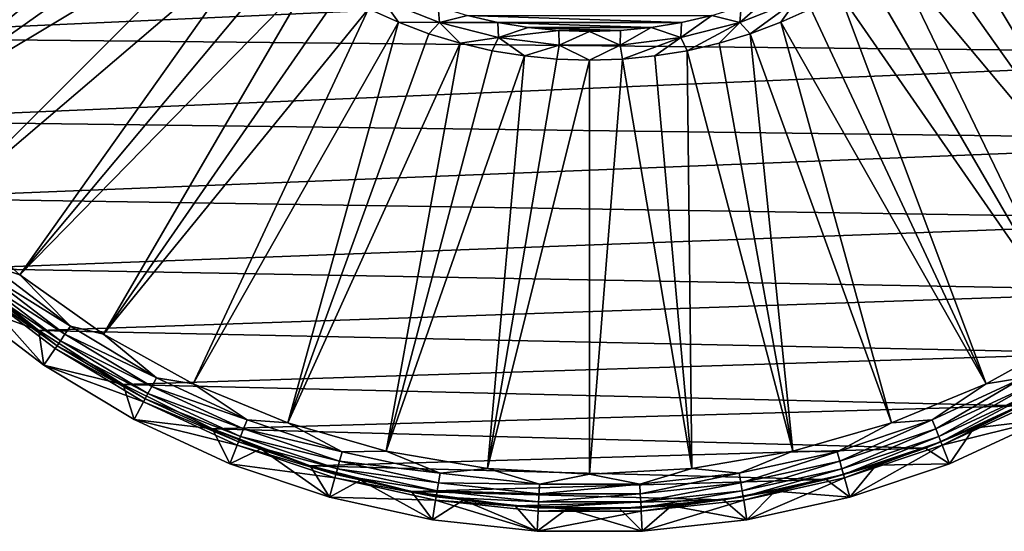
# Model space of a CAD drawing. Header units: metres. Extents: x -109 to 109, y -19 to 107.
# Tile 255 of 315: x 57 to 90, y -19 to -2. Entities that reach past the tile are written whole.
import ezdxf

# ---------------------------------------------------------------- set-up
doc = ezdxf.new("R2010")
doc.units = ezdxf.units.M
doc.layers.add('solid_21_412_310_XXX', color=7, linetype='CONTINUOUS')

msp = doc.modelspace()

# ---------------------------------------------------------------- linework, layer by layer
at = {"layer": 'solid_21_412_310_XXX'}
for points in [[(50.639248, -3.023568, 65.860069), (48.982502, -0.025914, 65.860069), (62.032829, 4.873193, 60.82386)], [(50.639248, -3.023568, 65.860069), (62.032829, 4.873193, 60.82386), (62.610092, 3.944879, 60.82386)], [(50.639248, -3.023568, 65.860069), (62.610092, 3.944879, 60.82386), (63.246834, 3.056306, 60.82386)], [(100.378792, -5.816883, 65.860069), (89.753166, 3.056306, 60.82386), (90.389908, 3.944878, 60.82386)], [(52.621212, -5.816883, 65.860069), (50.639248, -3.023568, 65.860069), (63.246834, 3.056306, 60.82386)], [(52.621212, -5.816883, 65.860069), (63.246834, 3.056306, 60.82386), (63.940331, 2.211282, 60.82386)], [(100.378792, -5.816883, 65.860069), (89.059669, 2.211281, 60.82386), (89.753166, 3.056306, 60.82386)], [(52.621212, -5.816883, 65.860069), (63.940331, 2.211282, 60.82386), (64.687607, 1.413423, 60.82386)], [(98.096535, -8.370722, 65.860069), (88.312393, 1.413422, 60.82386), (89.059669, 2.211281, 60.82386)], [(100.378792, -5.816883, 65.860069), (98.096535, -8.370722, 65.860069), (89.059669, 2.211281, 60.82386)], [(54.903461, -8.370723, 65.860069), (52.621212, -5.816883, 65.860069), (64.687607, 1.413423, 60.82386)], [(54.903461, -8.370723, 65.860069), (64.687607, 1.413423, 60.82386), (65.485466, 0.666147, 60.82386)], [(95.542702, -10.652973, 65.860069), (87.514534, 0.666146, 60.82386), (88.312393, 1.413422, 60.82386)], [(98.096535, -8.370722, 65.860069), (95.542702, -10.652973, 65.860069), (88.312393, 1.413422, 60.82386)], [(57.457302, -10.652973, 65.860069), (54.903461, -8.370723, 65.860069), (65.485466, 0.666147, 60.82386)], [(57.457302, -10.652973, 65.860069), (65.485466, 0.666147, 60.82386), (66.33049, -0.027347, 60.82386)], [(95.542702, -10.652973, 65.860069), (86.66951, -0.027348, 60.82386), (87.514534, 0.666146, 60.82386)], [(47.63007, 0.256397, 71.355003), (49.157257, -2.713229, 71.355003), (105.169128, -0.181634, 71.355003)], [(49.157257, -2.713229, 71.355003), (103.534363, -3.267636, 71.355003), (105.169128, -0.181634, 71.355003)], [(57.457302, -10.652973, 65.860069), (66.33049, -0.027347, 60.82386), (67.219063, -0.664089, 60.82386)], [(92.74939, -12.634933, 65.860069), (85.780937, -0.66409, 60.82386), (86.66951, -0.027348, 60.82386)], [(95.542702, -10.652973, 65.860069), (92.74939, -12.634933, 65.860069), (86.66951, -0.027348, 60.82386)], [(60.250614, -12.634933, 65.860069), (57.457302, -10.652973, 65.860069), (67.219063, -0.664089, 60.82386)], [(60.250614, -12.634933, 65.860069), (67.219063, -0.664089, 60.82386), (68.147377, -1.241352, 60.82386)], [(92.74939, -12.634933, 65.860069), (84.852623, -1.241353, 60.82386), (85.780937, -0.66409, 60.82386)], [(60.250614, -12.634933, 65.860069), (68.147377, -1.241352, 60.82386), (69.111458, -1.756665, 60.82386)], [(89.751732, -14.29168, 65.860069), (83.888542, -1.756665, 60.82386), (84.852623, -1.241353, 60.82386)], [(92.74939, -12.634933, 65.860069), (89.751732, -14.29168, 65.860069), (84.852623, -1.241353, 60.82386)], [(70.107178, -2.20782, 60.82386), (69.111458, -1.756665, 60.82386), (69.587982, -1.462971, 60.697536)], [(71.483475, -2.213451, 60.697536), (69.587982, -1.462971, 60.697536), (71.435387, -1.68513, 60.654999)], [(70.107178, -2.20782, 60.82386), (69.587982, -1.462971, 60.697536), (71.483475, -2.213451, 60.697536)], [(81.516525, -2.213451, 60.697536), (81.564636, -1.685121, 60.654999), (82.529587, -1.321717, 60.654999)], [(83.412018, -1.462971, 60.697536), (81.516525, -2.213451, 60.697536), (82.529587, -1.321717, 60.654999)], [(81.869728, -2.592886, 60.82386), (81.516525, -2.213451, 60.697536), (83.412018, -1.462971, 60.697536)], [(82.892822, -2.20782, 60.82386), (81.869728, -2.592886, 60.82386), (83.412018, -1.462971, 60.697536)], [(83.888542, -1.756665, 60.82386), (82.892822, -2.20782, 60.82386), (83.412018, -1.462971, 60.697536)], [(63.248272, -14.29168, 65.860069), (60.250614, -12.634933, 65.860069), (69.111458, -1.756665, 60.82386)], [(63.248272, -14.29168, 65.860069), (69.111458, -1.756665, 60.82386), (70.107178, -2.20782, 60.82386)], [(71.483475, -2.213451, 60.697536), (71.435387, -1.68513, 60.654999), (72.421974, -1.984585, 60.654999)], [(81.516525, -2.213451, 60.697536), (80.578041, -1.984582, 60.654999), (81.564636, -1.685121, 60.654999)], [(89.751732, -14.29168, 65.860069), (82.892822, -2.20782, 60.82386), (83.888542, -1.756665, 60.82386)], [(66.412575, -15.602379, 65.860069), (63.248272, -14.29168, 65.860069), (70.107178, -2.20782, 60.82386)], [(66.412575, -15.602379, 65.860069), (70.107178, -2.20782, 60.82386), (71.130272, -2.592886, 60.82386)], [(71.130272, -2.592886, 60.82386), (70.107178, -2.20782, 60.82386), (71.483475, -2.213451, 60.697536)], [(72.176361, -2.910214, 60.82386), (71.130272, -2.592886, 60.82386), (71.483475, -2.213451, 60.697536)], [(71.483475, -2.213451, 60.697536), (72.421974, -1.984585, 60.654999), (73.426109, -2.218853, 60.654999)], [(73.458084, -2.720445, 60.697536), (71.483475, -2.213451, 60.697536), (73.426109, -2.218853, 60.654999)], [(72.176361, -2.910214, 60.82386), (71.483475, -2.213451, 60.697536), (73.458084, -2.720445, 60.697536)], [(80.578041, -1.984582, 60.654999), (79.573891, -2.218853, 60.654999), (72.421974, -1.984585, 60.654999)], [(79.573891, -2.218853, 60.654999), (73.426109, -2.218853, 60.654999), (72.421974, -1.984585, 60.654999)], [(78.556633, -2.386899, 60.654999), (74.443359, -2.386898, 60.654999), (73.426109, -2.218853, 60.654999)], [(73.458084, -2.720445, 60.697536), (73.426109, -2.218853, 60.654999), (74.443359, -2.386898, 60.654999)], [(79.573891, -2.218853, 60.654999), (78.556633, -2.386899, 60.654999), (73.426109, -2.218853, 60.654999)], [(79.541916, -2.720445, 60.697536), (78.556633, -2.386899, 60.654999), (79.573891, -2.218853, 60.654999)], [(79.541916, -2.720445, 60.697536), (79.573891, -2.218853, 60.654999), (80.578041, -1.984582, 60.654999)], [(81.516525, -2.213451, 60.697536), (79.541916, -2.720445, 60.697536), (80.578041, -1.984582, 60.654999)], [(79.759033, -3.158445, 60.82386), (79.541916, -2.720445, 60.697536), (81.516525, -2.213451, 60.697536)], [(80.823639, -2.910214, 60.82386), (79.759033, -3.158445, 60.82386), (81.516525, -2.213451, 60.697536)], [(81.869728, -2.592886, 60.82386), (80.823639, -2.910214, 60.82386), (81.516525, -2.213451, 60.697536)], [(86.587425, -15.602379, 65.860069), (81.869728, -2.592886, 60.82386), (82.892822, -2.20782, 60.82386)], [(89.751732, -14.29168, 65.860069), (86.587425, -15.602379, 65.860069), (82.892822, -2.20782, 60.82386)], [(66.412575, -15.602379, 65.860069), (71.130272, -2.592886, 60.82386), (72.176361, -2.910214, 60.82386)], [(73.458084, -2.720445, 60.697536), (74.443359, -2.386898, 60.654999), (75.469482, -2.48802, 60.654999)], [(75.480667, -2.975956, 60.697536), (73.458084, -2.720445, 60.697536), (75.469482, -2.48802, 60.654999)], [(77.530502, -2.488021, 60.654999), (75.469482, -2.48802, 60.654999), (74.443359, -2.386898, 60.654999)], [(78.556633, -2.386899, 60.654999), (77.530502, -2.488021, 60.654999), (74.443359, -2.386898, 60.654999)], [(77.530502, -2.488021, 60.654999), (76.499992, -2.521774, 60.654999), (75.469482, -2.48802, 60.654999)], [(75.480667, -2.975956, 60.697536), (75.469482, -2.48802, 60.654999), (76.499992, -2.521774, 60.654999)], [(77.519333, -2.975956, 60.697536), (75.480667, -2.975956, 60.697536), (76.499992, -2.521774, 60.654999)], [(77.519333, -2.975956, 60.697536), (76.499992, -2.521774, 60.654999), (77.530502, -2.488021, 60.654999)], [(77.519333, -2.975956, 60.697536), (77.530502, -2.488021, 60.654999), (78.556633, -2.386899, 60.654999)], [(79.541916, -2.720445, 60.697536), (77.519333, -2.975956, 60.697536), (78.556633, -2.386899, 60.654999)], [(83.296257, -16.550547, 65.860069), (80.823639, -2.910214, 60.82386), (81.869728, -2.592886, 60.82386)], [(86.587425, -15.602379, 65.860069), (83.296257, -16.550547, 65.860069), (81.869728, -2.592886, 60.82386)], [(49.157257, -2.713229, 71.355003), (50.989014, -5.505661, 71.355003), (103.534363, -3.267636, 71.355003)], [(69.703743, -16.550547, 65.860069), (66.412575, -15.602379, 65.860069), (72.176361, -2.910214, 60.82386)], [(69.703743, -16.550547, 65.860069), (72.176361, -2.910214, 60.82386), (73.240967, -3.158445, 60.82386)], [(73.240967, -3.158445, 60.82386), (72.176361, -2.910214, 60.82386), (73.458084, -2.720445, 60.697536)], [(74.319527, -3.336516, 60.82386), (73.240967, -3.158445, 60.82386), (73.458084, -2.720445, 60.697536)], [(74.319527, -3.336516, 60.82386), (73.458084, -2.720445, 60.697536), (75.480667, -2.975956, 60.697536)], [(77.592575, -3.443664, 60.82386), (77.519333, -2.975956, 60.697536), (79.541916, -2.720445, 60.697536)], [(78.680473, -3.336516, 60.82386), (77.592575, -3.443664, 60.82386), (79.541916, -2.720445, 60.697536)], [(79.759033, -3.158445, 60.82386), (78.680473, -3.336516, 60.82386), (79.541916, -2.720445, 60.697536)], [(83.296257, -16.550547, 65.860069), (79.759033, -3.158445, 60.82386), (80.823639, -2.910214, 60.82386)], [(50.989014, -5.505661, 71.355003), (101.56797, -6.153024, 71.355003), (103.534363, -3.267636, 71.355003)], [(69.703743, -16.550547, 65.860069), (73.240967, -3.158445, 60.82386), (74.319527, -3.336516, 60.82386)], [(75.407425, -3.443664, 60.82386), (74.319527, -3.336516, 60.82386), (75.480667, -2.975956, 60.697536)], [(76.5, -3.479431, 60.82386), (75.407425, -3.443664, 60.82386), (75.480667, -2.975956, 60.697536)], [(76.5, -3.479431, 60.82386), (75.480667, -2.975956, 60.697536), (77.519333, -2.975956, 60.697536)], [(77.592575, -3.443664, 60.82386), (76.5, -3.479431, 60.82386), (77.519333, -2.975956, 60.697536)], [(79.919632, -17.124258, 65.860069), (78.680473, -3.336516, 60.82386), (79.759033, -3.158445, 60.82386)], [(83.296257, -16.550547, 65.860069), (79.919632, -17.124258, 65.860069), (79.759033, -3.158445, 60.82386)], [(73.080368, -17.124258, 65.860069), (69.703743, -16.550547, 65.860069), (74.319527, -3.336516, 60.82386)], [(73.080368, -17.124258, 65.860069), (74.319527, -3.336516, 60.82386), (75.407425, -3.443664, 60.82386)], [(73.080368, -17.124258, 65.860069), (75.407425, -3.443664, 60.82386), (76.5, -3.479431, 60.82386)], [(76.5, -17.316301, 65.860069), (73.080368, -17.124258, 65.860069), (76.5, -3.479431, 60.82386)], [(76.5, -17.316301, 65.860069), (76.5, -3.479431, 60.82386), (77.592575, -3.443664, 60.82386)], [(79.919632, -17.124258, 65.860069), (76.5, -17.316301, 65.860069), (77.592575, -3.443664, 60.82386)], [(79.919632, -17.124258, 65.860069), (77.592575, -3.443664, 60.82386), (78.680473, -3.336516, 60.82386)], [(50.989014, -5.505661, 71.355003), (53.104595, -8.089287, 71.355003), (101.56797, -6.153024, 71.355003)], [(53.104595, -8.089287, 71.355003), (99.294044, -8.80264, 71.355003), (101.56797, -6.153024, 71.355003)], [(53.104595, -8.089287, 71.355003), (55.480427, -10.435465, 71.355003), (99.294044, -8.80264, 71.355003)], [(56.484165, -10.338646, 66.043358), (54.903461, -8.370723, 65.860069), (57.457302, -10.652973, 65.860069)], [(55.480427, -10.435465, 71.355003), (96.740242, -11.184211, 71.355003), (99.294044, -8.80264, 71.355003)], [(55.459774, -11.544303, 71.205002), (58.090183, -12.518255, 71.355003), (55.480427, -10.435465, 71.355003)], [(55.480427, -10.435465, 71.355003), (58.090183, -12.518255, 71.355003), (96.740242, -11.184211, 71.355003)], [(56.270672, -10.589991, 66.301064), (56.484165, -10.338646, 66.043358), (59.149265, -12.364602, 66.043358)], [(59.149265, -12.364602, 66.043358), (56.484165, -10.338646, 66.043358), (57.457302, -10.652973, 65.860069)], [(55.969494, -10.944564, 66.991409), (56.096573, -10.794955, 66.621765), (58.813278, -12.860144, 66.621765)], [(56.096573, -10.794955, 66.621765), (56.270672, -10.589991, 66.301064), (58.964199, -12.637557, 66.301064)], [(58.813278, -12.860144, 66.621765), (56.096573, -10.794955, 66.621765), (58.964199, -12.637557, 66.301064)], [(58.964199, -12.637557, 66.301064), (56.270672, -10.589991, 66.301064), (59.149265, -12.364602, 66.043358)], [(59.149265, -12.364602, 66.043358), (57.457302, -10.652973, 65.860069), (60.250614, -12.634933, 65.860069)], [(55.895187, -11.032043, 67.392159), (58.261177, -13.67391, 71.205002), (55.459774, -11.544303, 71.205002)], [(55.895187, -11.032043, 67.392159), (55.969494, -10.944564, 66.991409), (58.703121, -13.022614, 66.991409)], [(58.63871, -13.117615, 67.392159), (58.261177, -13.67391, 71.205002), (55.895187, -11.032043, 67.392159)], [(58.63871, -13.117615, 67.392159), (55.895187, -11.032043, 67.392159), (58.703121, -13.022614, 66.991409)], [(58.703121, -13.022614, 66.991409), (55.969494, -10.944564, 66.991409), (58.813278, -12.860144, 66.621765)], [(58.090183, -12.518255, 71.355003), (93.937935, -13.268293, 71.355003), (96.740242, -11.184211, 71.355003)], [(55.459774, -11.544303, 71.205002), (58.261177, -13.67391, 71.205002), (58.090183, -12.518255, 71.355003)], [(58.964199, -12.637557, 66.301064), (59.149265, -12.364602, 66.043358), (62.017788, -14.090534, 66.043358)], [(62.017788, -14.090534, 66.043358), (59.149265, -12.364602, 66.043358), (60.250614, -12.634933, 65.860069)], [(58.090183, -12.518255, 71.355003), (60.904972, -14.314586, 71.355003), (93.937935, -13.268293, 71.355003)], [(58.261177, -13.67391, 71.205002), (60.904972, -14.314586, 71.355003), (58.090183, -12.518255, 71.355003)], [(58.813278, -12.860144, 66.621765), (58.964199, -12.637557, 66.301064), (61.863316, -14.381899, 66.301064)], [(61.863316, -14.381899, 66.301064), (58.964199, -12.637557, 66.301064), (62.017788, -14.090534, 66.043358)], [(62.017788, -14.090534, 66.043358), (60.250614, -12.634933, 65.860069), (63.248272, -14.29168, 65.860069)], [(90.982216, -14.090534, 66.043358), (89.751732, -14.29168, 65.860069), (92.74939, -12.634933, 65.860069)], [(61.59164, -14.894333, 67.392159), (58.261177, -13.67391, 71.205002), (58.63871, -13.117615, 67.392159)], [(58.63871, -13.117615, 67.392159), (58.703121, -13.022614, 66.991409), (61.645401, -14.792926, 66.991409)], [(61.59164, -14.894333, 67.392159), (58.63871, -13.117615, 67.392159), (61.645401, -14.792926, 66.991409)], [(58.703121, -13.022614, 66.991409), (58.813278, -12.860144, 66.621765), (61.73735, -14.619497, 66.621765)], [(61.645401, -14.792926, 66.991409), (58.703121, -13.022614, 66.991409), (61.73735, -14.619497, 66.621765)], [(61.73735, -14.619497, 66.621765), (58.813278, -12.860144, 66.621765), (61.863316, -14.381899, 66.301064)], [(60.904972, -14.314586, 71.355003), (90.922058, -15.028877, 71.355003), (93.937935, -13.268293, 71.355003)], [(58.261177, -13.67391, 71.205002), (61.276901, -15.488418, 71.205002), (60.904972, -14.314586, 71.355003)], [(61.59164, -14.894333, 67.392159), (61.276901, -15.488418, 71.205002), (58.261177, -13.67391, 71.205002)], [(61.863316, -14.381899, 66.301064), (62.017788, -14.090534, 66.043358), (65.056099, -15.496207, 66.043358)], [(65.056099, -15.496207, 66.043358), (62.017788, -14.090534, 66.043358), (63.248272, -14.29168, 65.860069)], [(90.982216, -14.090534, 66.043358), (87.943901, -15.496207, 66.043358), (89.751732, -14.29168, 65.860069)], [(88.065964, -15.802565, 66.301064), (87.943901, -15.496207, 66.043358), (90.982216, -14.090534, 66.043358)], [(91.136681, -14.381899, 66.301064), (88.065964, -15.802565, 66.301064), (90.982216, -14.090534, 66.043358)], [(60.904972, -14.314586, 71.355003), (63.893677, -15.8045, 71.355003), (90.922058, -15.028877, 71.355003)], [(61.276901, -15.488418, 71.205002), (63.893677, -15.8045, 71.355003), (60.904972, -14.314586, 71.355003)], [(61.73735, -14.619497, 66.621765), (61.863316, -14.381899, 66.301064), (64.934036, -15.802565, 66.301064)], [(64.934036, -15.802565, 66.301064), (61.863316, -14.381899, 66.301064), (65.056099, -15.496207, 66.043358)], [(65.056099, -15.496207, 66.043358), (63.248272, -14.29168, 65.860069), (66.412575, -15.602379, 65.860069)], [(87.943901, -15.496207, 66.043358), (86.587425, -15.602379, 65.860069), (89.751732, -14.29168, 65.860069)], [(88.165504, -16.052391, 66.621765), (88.065964, -15.802565, 66.301064), (91.136681, -14.381899, 66.301064)], [(91.26265, -14.619497, 66.621765), (88.165504, -16.052391, 66.621765), (91.136681, -14.381899, 66.301064)], [(61.59164, -14.894333, 67.392159), (61.645401, -14.792926, 66.991409), (64.761841, -16.234743, 66.991409)], [(61.645401, -14.792926, 66.991409), (61.73735, -14.619497, 66.621765), (64.834496, -16.052391, 66.621765)], [(64.761841, -16.234743, 66.991409), (61.645401, -14.792926, 66.991409), (64.834496, -16.052391, 66.621765)], [(64.834496, -16.052391, 66.621765), (61.73735, -14.619497, 66.621765), (64.934036, -15.802565, 66.301064)], [(88.238159, -16.234743, 66.991409), (88.165504, -16.052391, 66.621765), (91.26265, -14.619497, 66.621765)], [(91.354599, -14.792926, 66.991409), (88.238159, -16.234743, 66.991409), (91.26265, -14.619497, 66.621765)], [(88.280647, -16.34137, 67.392159), (88.238159, -16.234743, 66.991409), (91.354599, -14.792926, 66.991409)], [(91.408363, -14.894333, 67.392159), (88.280647, -16.34137, 67.392159), (91.354599, -14.792926, 66.991409)], [(64.719353, -16.34137, 67.392159), (61.276901, -15.488418, 71.205002), (61.59164, -14.894333, 67.392159)], [(64.719353, -16.34137, 67.392159), (61.59164, -14.894333, 67.392159), (64.761841, -16.234743, 66.991409)], [(63.893677, -15.8045, 71.355003), (87.730171, -16.444178, 71.355003), (90.922058, -15.028877, 71.355003)], [(89.345833, -15.780808, 71.341866), (90.922058, -15.028877, 71.355003), (87.730171, -16.444178, 71.355003)], [(91.408363, -14.894333, 67.392159), (91.723099, -15.488418, 71.205002), (88.280647, -16.34137, 67.392159)], [(90.922577, -15.02861, 71.342079), (90.922058, -15.028877, 71.355003), (89.345833, -15.780808, 71.341866)], [(91.723099, -15.488418, 71.205002), (90.922577, -15.02861, 71.342079), (89.345833, -15.780808, 71.341866)], [(61.276901, -15.488418, 71.205002), (64.470779, -16.966034, 71.205002), (63.893677, -15.8045, 71.355003)], [(64.719353, -16.34137, 67.392159), (64.470779, -16.966034, 71.205002), (61.276901, -15.488418, 71.205002)], [(64.934036, -15.802565, 66.301064), (65.056099, -15.496207, 66.043358), (68.228584, -16.565142, 66.043358)], [(68.228584, -16.565142, 66.043358), (65.056099, -15.496207, 66.043358), (66.412575, -15.602379, 65.860069)], [(68.228584, -16.565142, 66.043358), (66.412575, -15.602379, 65.860069), (69.703743, -16.550547, 65.860069)], [(84.771416, -16.565142, 66.043358), (83.296257, -16.550547, 65.860069), (86.587425, -15.602379, 65.860069)], [(87.943901, -15.496207, 66.043358), (84.771416, -16.565142, 66.043358), (86.587425, -15.602379, 65.860069)], [(84.859642, -16.8829, 66.301064), (84.771416, -16.565142, 66.043358), (87.943901, -15.496207, 66.043358)], [(88.065964, -15.802565, 66.301064), (84.859642, -16.8829, 66.301064), (87.943901, -15.496207, 66.043358)], [(89.345833, -15.780808, 71.341866), (87.730171, -16.444178, 71.355003), (87.730171, -16.444178, 71.341797)], [(88.529221, -16.966034, 71.205002), (89.345833, -15.780808, 71.341866), (87.730171, -16.444178, 71.341797)], [(88.280647, -16.34137, 67.392159), (91.723099, -15.488418, 71.205002), (88.529221, -16.966034, 71.205002)], [(88.529221, -16.966034, 71.205002), (91.723099, -15.488418, 71.205002), (89.345833, -15.780808, 71.341866)], [(63.893677, -15.8045, 71.355003), (67.162109, -17.03463, 71.355003), (87.730171, -16.444178, 71.355003)], [(67.162033, -17.034605, 71.351624), (67.162109, -17.03463, 71.355003), (63.893677, -15.8045, 71.355003)], [(67.162033, -17.034605, 71.351624), (63.893677, -15.8045, 71.355003), (65.510574, -16.464861, 71.353256)], [(64.470779, -16.966034, 71.205002), (65.510574, -16.464861, 71.353256), (63.893677, -15.8045, 71.355003)], [(64.761841, -16.234743, 66.991409), (64.834496, -16.052391, 66.621765), (68.068413, -17.142023, 66.621765)], [(64.834496, -16.052391, 66.621765), (64.934036, -15.802565, 66.301064), (68.140358, -16.8829, 66.301064)], [(68.068413, -17.142023, 66.621765), (64.834496, -16.052391, 66.621765), (68.140358, -16.8829, 66.301064)], [(68.140358, -16.8829, 66.301064), (64.934036, -15.802565, 66.301064), (68.228584, -16.565142, 66.043358)], [(84.931587, -17.142023, 66.621765), (84.859642, -16.8829, 66.301064), (88.065964, -15.802565, 66.301064)], [(88.165504, -16.052391, 66.621765), (84.931587, -17.142023, 66.621765), (88.065964, -15.802565, 66.301064)], [(84.9841, -17.331163, 66.991409), (84.931587, -17.142023, 66.621765), (88.165504, -16.052391, 66.621765)], [(88.238159, -16.234743, 66.991409), (84.9841, -17.331163, 66.991409), (88.165504, -16.052391, 66.621765)], [(67.985191, -17.441757, 67.392159), (64.470779, -16.966034, 71.205002), (64.719353, -16.34137, 67.392159)], [(64.719353, -16.34137, 67.392159), (64.761841, -16.234743, 66.991409), (68.0159, -17.331163, 66.991409)], [(67.985191, -17.441757, 67.392159), (64.719353, -16.34137, 67.392159), (68.0159, -17.331163, 66.991409)], [(68.0159, -17.331163, 66.991409), (64.761841, -16.234743, 66.991409), (68.068413, -17.142023, 66.621765)], [(67.162109, -17.03463, 71.355003), (84.401115, -17.49707, 71.355003), (87.730171, -16.444178, 71.355003)], [(87.730171, -16.444178, 71.341797), (87.730171, -16.444178, 71.355003), (84.401115, -17.49707, 71.355003)], [(87.730171, -16.444178, 71.341797), (84.401115, -17.49707, 71.355003), (86.080185, -17.016867, 71.341866)], [(85.014809, -17.441757, 67.392159), (84.9841, -17.331163, 66.991409), (88.238159, -16.234743, 66.991409)], [(88.280647, -16.34137, 67.392159), (85.014809, -17.441757, 67.392159), (88.238159, -16.234743, 66.991409)], [(88.280647, -16.34137, 67.392159), (85.194656, -18.089563, 71.205002), (85.014809, -17.441757, 67.392159)], [(88.280647, -16.34137, 67.392159), (88.529221, -16.966034, 71.205002), (85.194656, -18.089563, 71.205002)], [(88.529221, -16.966034, 71.205002), (87.730171, -16.444178, 71.341797), (86.080185, -17.016867, 71.341866)], [(64.470779, -16.966034, 71.205002), (67.805344, -18.089563, 71.205002), (65.510574, -16.464861, 71.353256)], [(67.805344, -18.089563, 71.205002), (67.162033, -17.034605, 71.351624), (65.510574, -16.464861, 71.353256)], [(68.140358, -16.8829, 66.301064), (68.228584, -16.565142, 66.043358), (71.498039, -17.284803, 66.043358)], [(71.498039, -17.284803, 66.043358), (68.228584, -16.565142, 66.043358), (69.703743, -16.550547, 65.860069)], [(71.498039, -17.284803, 66.043358), (69.703743, -16.550547, 65.860069), (73.080368, -17.124258, 65.860069)], [(81.501961, -17.284803, 66.043358), (79.919632, -17.124258, 65.860069), (83.296257, -16.550547, 65.860069)], [(84.771416, -16.565142, 66.043358), (81.501961, -17.284803, 66.043358), (83.296257, -16.550547, 65.860069)], [(81.555313, -17.610237, 66.301064), (81.501961, -17.284803, 66.043358), (84.771416, -16.565142, 66.043358)], [(84.859642, -16.8829, 66.301064), (81.555313, -17.610237, 66.301064), (84.771416, -16.565142, 66.043358)], [(67.985191, -17.441757, 67.392159), (67.805344, -18.089563, 71.205002), (64.470779, -16.966034, 71.205002)], [(68.841805, -17.511612, 71.350105), (67.162109, -17.03463, 71.355003), (67.162033, -17.034605, 71.351624)], [(67.805344, -18.089563, 71.205002), (68.841805, -17.511612, 71.350105), (67.162033, -17.034605, 71.351624)], [(67.162109, -17.03463, 71.355003), (70.546219, -17.894836, 71.355003), (84.401115, -17.49707, 71.355003)], [(68.841805, -17.511612, 71.350105), (70.546219, -17.894836, 71.355003), (67.162109, -17.03463, 71.355003)], [(68.068413, -17.142023, 66.621765), (68.140358, -16.8829, 66.301064), (71.444687, -17.610237, 66.301064)], [(71.444687, -17.610237, 66.301064), (68.140358, -16.8829, 66.301064), (71.498039, -17.284803, 66.043358)], [(81.598824, -17.87562, 66.621765), (81.555313, -17.610237, 66.301064), (84.859642, -16.8829, 66.301064)], [(84.931587, -17.142023, 66.621765), (81.598824, -17.87562, 66.621765), (84.859642, -16.8829, 66.301064)], [(86.080185, -17.016867, 71.341866), (84.401115, -17.49707, 71.355003), (84.400543, -17.497217, 71.342079)], [(85.194656, -18.089563, 71.205002), (86.080185, -17.016867, 71.341866), (84.400543, -17.497217, 71.342079)], [(85.194656, -18.089563, 71.205002), (88.529221, -16.966034, 71.205002), (86.080185, -17.016867, 71.341866)], [(67.985191, -17.441757, 67.392159), (68.0159, -17.331163, 66.991409), (71.369423, -18.06933, 66.991409)], [(68.0159, -17.331163, 66.991409), (68.068413, -17.142023, 66.621765), (71.401176, -17.87562, 66.621765)], [(71.369423, -18.06933, 66.991409), (68.0159, -17.331163, 66.991409), (71.401176, -17.87562, 66.621765)], [(71.401176, -17.87562, 66.621765), (68.068413, -17.142023, 66.621765), (71.444687, -17.610237, 66.301064)], [(71.444687, -17.610237, 66.301064), (71.498039, -17.284803, 66.043358), (74.826141, -17.646755, 66.043358)], [(74.826141, -17.646755, 66.043358), (71.498039, -17.284803, 66.043358), (73.080368, -17.124258, 65.860069)], [(74.826141, -17.646755, 66.043358), (73.080368, -17.124258, 65.860069), (76.5, -17.316301, 65.860069)], [(78.173859, -17.646755, 66.043358), (74.826141, -17.646755, 66.043358), (76.5, -17.316301, 65.860069)], [(78.173859, -17.646755, 66.043358), (76.5, -17.316301, 65.860069), (79.919632, -17.124258, 65.860069)], [(81.501961, -17.284803, 66.043358), (78.173859, -17.646755, 66.043358), (79.919632, -17.124258, 65.860069)], [(78.191719, -17.976051, 66.301064), (78.173859, -17.646755, 66.043358), (81.501961, -17.284803, 66.043358)], [(81.555313, -17.610237, 66.301064), (78.191719, -17.976051, 66.301064), (81.501961, -17.284803, 66.043358)], [(81.630577, -18.06933, 66.991409), (81.598824, -17.87562, 66.621765), (84.931587, -17.142023, 66.621765)], [(84.9841, -17.331163, 66.991409), (81.630577, -18.06933, 66.991409), (84.931587, -17.142023, 66.621765)], [(81.649147, -18.182594, 67.392159), (81.630577, -18.06933, 66.991409), (84.9841, -17.331163, 66.991409)], [(85.014809, -17.441757, 67.392159), (81.649147, -18.182594, 67.392159), (84.9841, -17.331163, 66.991409)], [(71.350853, -18.182594, 67.392159), (67.805344, -18.089563, 71.205002), (67.985191, -17.441757, 67.392159)], [(67.805344, -18.089563, 71.205002), (71.241806, -18.845999, 71.205002), (68.841805, -17.511612, 71.350105)], [(71.350853, -18.182594, 67.392159), (67.985191, -17.441757, 67.392159), (71.369423, -18.06933, 66.991409)], [(70.546341, -17.894861, 71.348694), (70.546219, -17.894836, 71.355003), (68.841805, -17.511612, 71.350105)], [(71.241806, -18.845999, 71.205002), (70.546341, -17.894861, 71.348694), (68.841805, -17.511612, 71.350105)], [(70.546219, -17.894836, 71.355003), (80.975327, -18.174675, 71.355003), (84.401115, -17.49707, 71.355003)], [(71.401176, -17.87562, 66.621765), (71.444687, -17.610237, 66.301064), (74.808281, -17.976051, 66.301064)], [(74.808281, -17.976051, 66.301064), (71.444687, -17.610237, 66.301064), (74.826141, -17.646755, 66.043358)], [(74.808281, -17.976051, 66.301064), (74.826141, -17.646755, 66.043358), (78.173859, -17.646755, 66.043358)], [(78.191719, -17.976051, 66.301064), (74.808281, -17.976051, 66.301064), (78.173859, -17.646755, 66.043358)], [(78.206276, -18.244583, 66.621765), (78.191719, -17.976051, 66.301064), (81.555313, -17.610237, 66.301064)], [(81.598824, -17.87562, 66.621765), (78.206276, -18.244583, 66.621765), (81.555313, -17.610237, 66.301064)], [(84.400543, -17.497217, 71.342079), (84.401115, -17.49707, 71.355003), (80.975327, -18.174675, 71.355003)], [(84.400543, -17.497217, 71.342079), (80.975327, -18.174675, 71.355003), (82.697601, -17.883446, 71.34243)], [(85.014809, -17.441757, 67.392159), (81.758194, -18.845999, 71.205002), (81.649147, -18.182594, 67.392159)], [(85.014809, -17.441757, 67.392159), (85.194656, -18.089563, 71.205002), (81.758194, -18.845999, 71.205002)], [(85.194656, -18.089563, 71.205002), (84.400543, -17.497217, 71.342079), (82.697601, -17.883446, 71.34243)], [(71.350853, -18.182594, 67.392159), (71.241806, -18.845999, 71.205002), (67.805344, -18.089563, 71.205002)], [(70.546219, -17.894836, 71.355003), (74.004677, -18.374731, 71.355003), (80.975327, -18.174675, 71.355003)], [(72.268631, -18.182779, 71.347412), (74.004677, -18.374731, 71.355003), (70.546219, -17.894836, 71.355003)], [(72.268631, -18.182779, 71.347412), (70.546219, -17.894836, 71.355003), (70.546341, -17.894861, 71.348694)], [(71.241806, -18.845999, 71.205002), (72.268631, -18.182779, 71.347412), (70.546341, -17.894861, 71.348694)], [(71.350853, -18.182594, 67.392159), (71.369423, -18.06933, 66.991409), (74.783096, -18.44059, 66.991409)], [(71.369423, -18.06933, 66.991409), (71.401176, -17.87562, 66.621765), (74.793724, -18.244583, 66.621765)], [(74.783096, -18.44059, 66.991409), (71.369423, -18.06933, 66.991409), (74.793724, -18.244583, 66.621765)], [(74.793724, -18.244583, 66.621765), (71.401176, -17.87562, 66.621765), (74.808281, -17.976051, 66.301064)], [(74.793724, -18.244583, 66.621765), (74.808281, -17.976051, 66.301064), (78.191719, -17.976051, 66.301064)], [(78.206276, -18.244583, 66.621765), (74.793724, -18.244583, 66.621765), (78.191719, -17.976051, 66.301064)], [(78.216904, -18.44059, 66.991409), (78.206276, -18.244583, 66.621765), (81.598824, -17.87562, 66.621765)], [(81.630577, -18.06933, 66.991409), (78.216904, -18.44059, 66.991409), (81.598824, -17.87562, 66.621765)], [(78.223114, -18.555199, 67.392159), (78.216904, -18.44059, 66.991409), (81.630577, -18.06933, 66.991409)], [(81.649147, -18.182594, 67.392159), (78.223114, -18.555199, 67.392159), (81.630577, -18.06933, 66.991409)], [(82.697601, -17.883446, 71.34243), (80.975327, -18.174675, 71.355003), (80.974968, -18.174725, 71.342918)], [(81.758194, -18.845999, 71.205002), (82.697601, -17.883446, 71.34243), (80.974968, -18.174725, 71.342918)], [(81.758194, -18.845999, 71.205002), (85.194656, -18.089563, 71.205002), (82.697601, -17.883446, 71.34243)], [(71.350853, -18.182594, 67.392159), (74.740326, -19.226511, 71.205002), (71.241806, -18.845999, 71.205002)], [(71.241806, -18.845999, 71.205002), (74.740326, -19.226511, 71.205002), (72.268631, -18.182779, 71.347412)], [(74.776886, -18.555199, 67.392159), (74.740326, -19.226511, 71.205002), (71.350853, -18.182594, 67.392159)], [(74.776886, -18.555199, 67.392159), (71.350853, -18.182594, 67.392159), (74.783096, -18.44059, 66.991409)], [(74.005028, -18.374763, 71.346252), (74.004677, -18.374731, 71.355003), (72.268631, -18.182779, 71.347412)], [(74.740326, -19.226511, 71.205002), (74.005028, -18.374763, 71.346252), (72.268631, -18.182779, 71.347412)], [(74.004677, -18.374731, 71.355003), (77.495377, -18.468439, 71.355003), (80.975327, -18.174675, 71.355003)], [(75.748978, -18.47006, 71.345222), (77.495377, -18.468439, 71.355003), (74.004677, -18.374731, 71.355003)], [(75.748978, -18.47006, 71.345222), (74.004677, -18.374731, 71.355003), (74.005028, -18.374763, 71.346252)], [(74.740326, -19.226511, 71.205002), (75.748978, -18.47006, 71.345222), (74.005028, -18.374763, 71.346252)], [(74.783096, -18.44059, 66.991409), (74.793724, -18.244583, 66.621765), (78.206276, -18.244583, 66.621765)], [(78.216904, -18.44059, 66.991409), (74.783096, -18.44059, 66.991409), (78.206276, -18.244583, 66.621765)], [(80.974968, -18.174725, 71.342918), (80.975327, -18.174675, 71.355003), (77.495377, -18.468439, 71.355003)], [(80.974968, -18.174725, 71.342918), (77.495377, -18.468439, 71.355003), (79.239716, -18.369856, 71.343552)], [(79.239716, -18.369856, 71.343552), (77.495377, -18.468439, 71.355003), (77.495522, -18.468433, 71.344322)], [(78.259674, -19.226511, 71.205002), (79.239716, -18.369856, 71.343552), (77.495522, -18.468433, 71.344322)], [(81.649147, -18.182594, 67.392159), (78.259674, -19.226511, 71.205002), (78.223114, -18.555199, 67.392159)], [(81.649147, -18.182594, 67.392159), (81.758194, -18.845999, 71.205002), (78.259674, -19.226511, 71.205002)], [(78.259674, -19.226511, 71.205002), (81.758194, -18.845999, 71.205002), (79.239716, -18.369856, 71.343552)], [(81.758194, -18.845999, 71.205002), (80.974968, -18.174725, 71.342918), (79.239716, -18.369856, 71.343552)], [(74.740326, -19.226511, 71.205002), (78.259674, -19.226511, 71.205002), (75.748978, -18.47006, 71.345222)], [(78.223114, -18.555199, 67.392159), (78.259674, -19.226511, 71.205002), (74.740326, -19.226511, 71.205002)], [(78.223114, -18.555199, 67.392159), (74.740326, -19.226511, 71.205002), (74.776886, -18.555199, 67.392159)], [(74.776886, -18.555199, 67.392159), (74.783096, -18.44059, 66.991409), (78.216904, -18.44059, 66.991409)], [(78.223114, -18.555199, 67.392159), (74.776886, -18.555199, 67.392159), (78.216904, -18.44059, 66.991409)], [(77.495522, -18.468433, 71.344322), (77.495377, -18.468439, 71.355003), (75.748978, -18.47006, 71.345222)], [(78.259674, -19.226511, 71.205002), (77.495522, -18.468433, 71.344322), (75.748978, -18.47006, 71.345222)]]:
    msp.add_3dface(points, dxfattribs=at)

doc.saveas('drawing.dxf')
